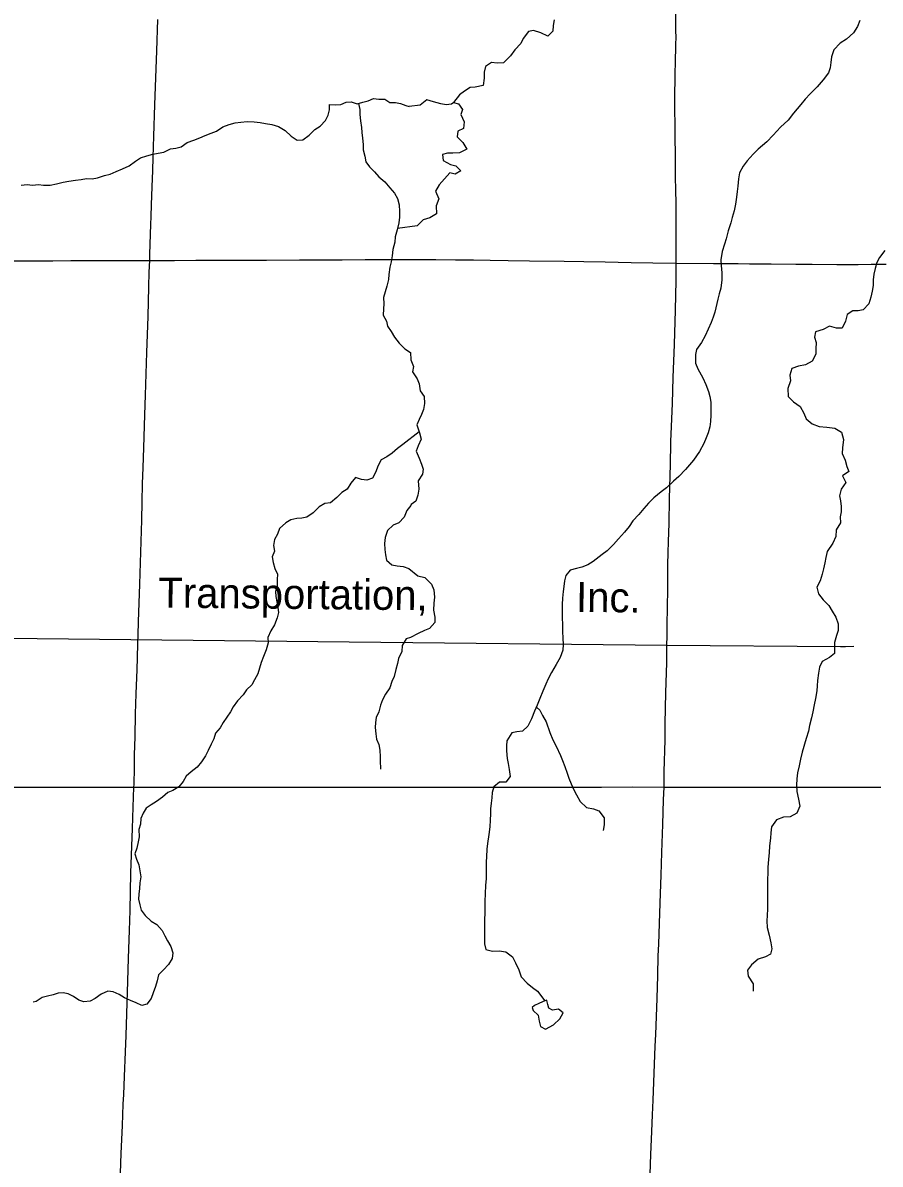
# Model space of a CAD drawing. Extents: x 1874609 to 2204689, y 815661 to 1281160.
# Drawn here: x 2033640 to 2042203, y 1099497 to 1110901 of the extents above; entities that cross this region are included whole.
import ezdxf

# ---------------------------------------------------------------- set-up
doc = ezdxf.new("R2010")
doc.units = 0
for name, color, linetype in [('GM_X_County_Road', 7, 'Continuous'), ('GM_X_Minor_Lake', 7, 'Continuous'), ('GM_X_Minor_River', 7, 'Continuous'), ('GM_X_Rail_Line', 7, 'Continuous'), ('GM_X_Rail_Line_Text', 7, 'Continuous'), ('GM_X_Township_Road', 7, 'Continuous'), ('GM_X_US_Route', 7, 'Continuous')]:
    doc.layers.add(name, color=color, linetype=linetype)

msp = doc.modelspace()

# ---------------------------------------------------------------- linework, layer by layer
at = {"layer": 'GM_X_County_Road'}
for points in [[(2034907, 1108526), (2034909, 1108590), (2034918, 1108885), (2034922, 1108967), (2034926, 1109082), (2034932, 1109262), (2034938, 1109426), (2034942, 1109557), (2034949, 1109770), (2034960, 1110082), (2034977, 1110623), (2034988, 1110935)], [(2034790, 1104700), (2034790, 1104703), (2034793, 1104785), (2034796, 1104916), (2034808, 1105293), (2034815, 1105507), (2034821, 1105720), (2034827, 1105933), (2034832, 1106114), (2034836, 1106294), (2034842, 1106458), (2034849, 1106655), (2034858, 1106983), (2034864, 1107180), (2034879, 1107606), (2034891, 1107966), (2034899, 1108262), (2034903, 1108409), (2034907, 1108526)], [(2034750, 1103265), (2034751, 1103292), (2034754, 1103456), (2034756, 1103588), (2034761, 1103768), (2034767, 1103998), (2034773, 1104195), (2034781, 1104441), (2034785, 1104555), (2034790, 1104700)], [(2034615, 1099406), (2034623, 1099603), (2034635, 1099882), (2034643, 1100095), (2034648, 1100193), (2034655, 1100373), (2034666, 1100619), (2034671, 1100783), (2034690, 1101324), (2034697, 1101554), (2034704, 1101833), (2034711, 1102030), (2034720, 1102407), (2034735, 1102850), (2034742, 1103063), (2034750, 1103265)]]:
    msp.add_lwpolyline(points, dxfattribs=at)
at = {"layer": 'GM_X_Minor_Lake'}
for points in [[(2038830, 1101119), (2038792, 1101101), (2038752, 1101083), (2038726, 1101063), (2038738, 1101031), (2038786, 1100987), (2038796, 1100927), (2038809, 1100872), (2038859, 1100846), (2038940, 1100890), (2039002, 1100948), (2039036, 1101010), (2038990, 1101046), (2038930, 1101036), (2038894, 1101057), (2038882, 1101093), (2038872, 1101133)], [(2038830, 1101119), (2038792, 1101101), (2038752, 1101083), (2038726, 1101063), (2038738, 1101031), (2038786, 1100987), (2038796, 1100927), (2038809, 1100872), (2038859, 1100846), (2038940, 1100890), (2039002, 1100948), (2039036, 1101010), (2038990, 1101046), (2038930, 1101036), (2038894, 1101057), (2038882, 1101093), (2038872, 1101133)], [(2038872, 1101133), (2038871, 1101136), (2038830, 1101119)]]:
    msp.add_lwpolyline(points, dxfattribs=at)
at = {"layer": 'GM_X_Minor_River'}
for points in [[(2038946, 1110933), (2038938, 1110875), (2038934, 1110817), (2038882, 1110767), (2038812, 1110801), (2038742, 1110826), (2038692, 1110816), (2038637, 1110746), (2038613, 1110694), (2038555, 1110630), (2038512, 1110572), (2038440, 1110502), (2038378, 1110500), (2038322, 1110504), (2038262, 1110466), (2038247, 1110408), (2038247, 1110350), (2038237, 1110276), (2038159, 1110258), (2038107, 1110254), (2038050, 1110220), (2038000, 1110181), (2037940, 1110107), (2037992, 1110092), (2038032, 1110034), (2038016, 1109984), (2038049, 1109912), (2038041, 1109847), (2037985, 1109818), (2037977, 1109761), (2038033, 1109705)], [(2042001, 1110926), (2041975, 1110866), (2041937, 1110802), (2041868, 1110738), (2041802, 1110698), (2041740, 1110630), (2041715, 1110562), (2041709, 1110504), (2041703, 1110451), (2041685, 1110401), (2041635, 1110333), (2041572, 1110261), (2041504, 1110191), (2041452, 1110137), (2041409, 1110085), (2041337, 1110000), (2041285, 1109930), (2041206, 1109860), (2041134, 1109778), (2041072, 1109712), (2040983, 1109638), (2040933, 1109590), (2040873, 1109524), (2040836, 1109468), (2040798, 1109404), (2040788, 1109344), (2040780, 1109270), (2040773, 1109215), (2040769, 1109159), (2040757, 1109091), (2040743, 1109023), (2040726, 1108957), (2040712, 1108903), (2040686, 1108823), (2040666, 1108742), (2040647, 1108690), (2040623, 1108616), (2040611, 1108532), (2040613, 1108478), (2040620, 1108402), (2040622, 1108333), (2040610, 1108251), (2040596, 1108193), (2040583, 1108141), (2040551, 1108009), (2040535, 1107959), (2040516, 1107907), (2040486, 1107842), (2040454, 1107774), (2040418, 1107708), (2040369, 1107638), (2040357, 1107588), (2040359, 1107500), (2040381, 1107444), (2040430, 1107353), (2040460, 1107287), (2040488, 1107219), (2040500, 1107168), (2040510, 1107110), (2040513, 1107056), (2040513, 1106980), (2040509, 1106918), (2040501, 1106866), (2040485, 1106805), (2040464, 1106753), (2040440, 1106699), (2040398, 1106617), (2040339, 1106531), (2040259, 1106439), (2040193, 1106369), (2040140, 1106321), (2040068, 1106255), (2040016, 1106214), (2039943, 1106154), (2039889, 1106102), (2039841, 1106050), (2039793, 1105990), (2039734, 1105924), (2039696, 1105870), (2039648, 1105812), (2039589, 1105744), (2039541, 1105690), (2039475, 1105624), (2039425, 1105588), (2039336, 1105518), (2039284, 1105484), (2039222, 1105462), (2039170, 1105448), (2039108, 1105433)], [(2035048, 1109610), (2035116, 1109641), (2035167, 1109649), (2035223, 1109664), (2035281, 1109704), (2035347, 1109729), (2035408, 1109751), (2035462, 1109775), (2035520, 1109798), (2035575, 1109820), (2035639, 1109861), (2035701, 1109887), (2035761, 1109903), (2035816, 1109910), (2035882, 1109916), (2035950, 1109911), (2036012, 1109907), (2036064, 1109896), (2036126, 1109886), (2036194, 1109865), (2036260, 1109825), (2036321, 1109770), (2036381, 1109729), (2036437, 1109733), (2036500, 1109779), (2036556, 1109834), (2036611, 1109870), (2036663, 1109926), (2036690, 1109980), (2036702, 1110032), (2036704, 1110084), (2036758, 1110081), (2036815, 1110087), (2036869, 1110110), (2036919, 1110112), (2036979, 1110092), (2037035, 1110109), (2037089, 1110121), (2037143, 1110144), (2037196, 1110140), (2037254, 1110138), (2037307, 1110107), (2037362, 1110105), (2037412, 1110096), (2037466, 1110076), (2037497, 1110064)], [(2036992, 1110096), (2037006, 1110037), (2037006, 1109985), (2037012, 1109921), (2037021, 1109855), (2037027, 1109805), (2037034, 1109748), (2037040, 1109684), (2037040, 1109632), (2037057, 1109568), (2037067, 1109514), (2037103, 1109461), (2037154, 1109413), (2037196, 1109362), (2037254, 1109314), (2037307, 1109251), (2037353, 1109201), (2037381, 1109145), (2037398, 1109084), (2037402, 1109016), (2037403, 1108958), (2037397, 1108902), (2037380, 1108834), (2037360, 1108764), (2037354, 1108710), (2037337, 1108638), (2037329, 1108574), (2037318, 1108512), (2037306, 1108460), (2037297, 1108388), (2037291, 1108336), (2037274, 1108270), (2037241, 1108156), (2037247, 1108093), (2037243, 1108043), (2037240, 1107981), (2037272, 1107921), (2037281, 1107869), (2037319, 1107816), (2037353, 1107762), (2037398, 1107701), (2037454, 1107645), (2037512, 1107608), (2037516, 1107535)], [(2037945, 1110105), (2037922, 1110089), (2037868, 1110083), (2037814, 1110091), (2037742, 1110113), (2037676, 1110132), (2037607, 1110080), (2037497, 1110064)], [(2038033, 1109705), (2038074, 1109639), (2038002, 1109601), (2037934, 1109599), (2037882, 1109599), (2037830, 1109585), (2037838, 1109525), (2037912, 1109487), (2037966, 1109473), (2038014, 1109422), (2037957, 1109390), (2037905, 1109403), (2037853, 1109341), (2037799, 1109283), (2037763, 1109221), (2037794, 1109144), (2037768, 1109072), (2037770, 1108994), (2037706, 1108954), (2037639, 1108932), (2037579, 1108872), (2037383, 1108845)], [(2033623, 1109280), (2033684, 1109285), (2033736, 1109279), (2033796, 1109287), (2033848, 1109280), (2033914, 1109280), (2033976, 1109291), (2034042, 1109309), (2034098, 1109318), (2034165, 1109328), (2034223, 1109335), (2034275, 1109345), (2034333, 1109342), (2034387, 1109352), (2034455, 1109376), (2034512, 1109389), (2034572, 1109415), (2034634, 1109444), (2034701, 1109474), (2034765, 1109518), (2034815, 1109551), (2034880, 1109573), (2034938, 1109590), (2034992, 1109598), (2035048, 1109610)], [(2042250, 1108626), (2042197, 1108558), (2042171, 1108508), (2042153, 1108448), (2042139, 1108390), (2042134, 1108332), (2042132, 1108278), (2042124, 1108221), (2042110, 1108161), (2042088, 1108095), (2042033, 1108035), (2041983, 1108023), (2041931, 1108022), (2041873, 1107986), (2041855, 1107920), (2041822, 1107852), (2041768, 1107850), (2041696, 1107870), (2041632, 1107838), (2041558, 1107814), (2041546, 1107762), (2041565, 1107708), (2041561, 1107644), (2041561, 1107590), (2041525, 1107522), (2041458, 1107484), (2041388, 1107472), (2041320, 1107446), (2041300, 1107380), (2041308, 1107324), (2041279, 1107248), (2041283, 1107166), (2041337, 1107115), (2041403, 1107067), (2041439, 1107002), (2041463, 1106944), (2041522, 1106894), (2041593, 1106868), (2041669, 1106861), (2041751, 1106851), (2041815, 1106810), (2041838, 1106738), (2041828, 1106656), (2041822, 1106598), (2041852, 1106532)], [(2037516, 1107535), (2037542, 1107466), (2037532, 1107414), (2037578, 1107344), (2037600, 1107294), (2037609, 1107225), (2037647, 1107169), (2037651, 1107097), (2037643, 1107039), (2037623, 1106989), (2037598, 1106939), (2037576, 1106883), (2037602, 1106806), (2037618, 1106740), (2037589, 1106674), (2037569, 1106622), (2037599, 1106552), (2037623, 1106493), (2037639, 1106443), (2037631, 1106393), (2037588, 1106325), (2037596, 1106241), (2037586, 1106181), (2037564, 1106122), (2037520, 1106088), (2037515, 1106079)], [(2037599, 1106816), (2037437, 1106689), (2037383, 1106647), (2037328, 1106600), (2037274, 1106566), (2037220, 1106534), (2037187, 1106470), (2037167, 1106416), (2037134, 1106353), (2037076, 1106331), (2037022, 1106337), (2036962, 1106358), (2036916, 1106302), (2036881, 1106240), (2036827, 1106209), (2036776, 1106159), (2036714, 1106105), (2036656, 1106098), (2036599, 1106066), (2036541, 1106006), (2036476, 1105961), (2036426, 1105953), (2036376, 1105948), (2036318, 1105936), (2036266, 1105906), (2036205, 1105847), (2036185, 1105793), (2036152, 1105737), (2036142, 1105679), (2036153, 1105623), (2036129, 1105567), (2036139, 1105508), (2036158, 1105450), (2036184, 1105392), (2036179, 1105340), (2036181, 1105270), (2036164, 1105218), (2036168, 1105168), (2036176, 1105117), (2036187, 1105059), (2036193, 1105009), (2036179, 1104957), (2036152, 1104885), (2036116, 1104825), (2036087, 1104761), (2036091, 1104707), (2036072, 1104635), (2036044, 1104569), (2036019, 1104509), (2036005, 1104453), (2035986, 1104397), (2035954, 1104337), (2035927, 1104286), (2035875, 1104238), (2035841, 1104186), (2035784, 1104126), (2035742, 1104068), (2035713, 1104015), (2035677, 1103963), (2035642, 1103911), (2035610, 1103857), (2035563, 1103803), (2035549, 1103747), (2035520, 1103695), (2035492, 1103631), (2035464, 1103578), (2035425, 1103518), (2035381, 1103464), (2035322, 1103418), (2035270, 1103373), (2035241, 1103321), (2035199, 1103267), (2035139, 1103229), (2035088, 1103210), (2035036, 1103164), (2034975, 1103122), (2034923, 1103087), (2034871, 1103055), (2034842, 1103003), (2034818, 1102951), (2034814, 1102893), (2034799, 1102841), (2034801, 1102769), (2034792, 1102719), (2034778, 1102655), (2034759, 1102599), (2034775, 1102543), (2034799, 1102488), (2034810, 1102428), (2034818, 1102368), (2034809, 1102308), (2034805, 1102250), (2034799, 1102194), (2034794, 1102144), (2034808, 1102089), (2034823, 1102035), (2034863, 1101981), (2034923, 1101924), (2034977, 1101890), (2035032, 1101831), (2035060, 1101777)], [(2041852, 1106532), (2041870, 1106467), (2041891, 1106417), (2041827, 1106375), (2041859, 1106309), (2041813, 1106241), (2041798, 1106175), (2041806, 1106125), (2041812, 1106068), (2041814, 1106016), (2041804, 1105966), (2041806, 1105906), (2041763, 1105836), (2041759, 1105770), (2041731, 1105702), (2041674, 1105620), (2041660, 1105559), (2041650, 1105505), (2041638, 1105447), (2041625, 1105393), (2041605, 1105327), (2041571, 1105261), (2041587, 1105197), (2041633, 1105136), (2041690, 1105080), (2041722, 1105022), (2041760, 1104961), (2041782, 1104897), (2041784, 1104829), (2041768, 1104779), (2041747, 1104711), (2041745, 1104658), (2041747, 1104598), (2041695, 1104558), (2041624, 1104519), (2041598, 1104462), (2041586, 1104402), (2041578, 1104330), (2041574, 1104276), (2041569, 1104226), (2041557, 1104150), (2041543, 1104086), (2041529, 1104017), (2041516, 1103955), (2041498, 1103881), (2041486, 1103825), (2041462, 1103751), (2041425, 1103615), (2041407, 1103544), (2041392, 1103476), (2041378, 1103406), (2041372, 1103348), (2041366, 1103284), (2041370, 1103222), (2041387, 1103143), (2041401, 1103075), (2041371, 1103003), (2041303, 1102969), (2041238, 1102963), (2041166, 1102936), (2041118, 1102866), (2041112, 1102809), (2041108, 1102753), (2041097, 1102677), (2041093, 1102609), (2041087, 1102545), (2041082, 1102462), (2041080, 1102408), (2041078, 1102340), (2041077, 1102047), (2041073, 1101981), (2041071, 1101929), (2041074, 1101863), (2041094, 1101784), (2041112, 1101710), (2041122, 1101650), (2041108, 1101596), (2041057, 1101570), (2040985, 1101544), (2040917, 1101488), (2040877, 1101436), (2040884, 1101374), (2040934, 1101298), (2040934, 1101225)], [(2037515, 1106079), (2037474, 1106027), (2037448, 1105963), (2037397, 1105904), (2037339, 1105882), (2037281, 1105828), (2037260, 1105758), (2037252, 1105700), (2037257, 1105638), (2037261, 1105584), (2037273, 1105532), (2037324, 1105485), (2037380, 1105477), (2037438, 1105470), (2037496, 1105448)], [(2037496, 1105448), (2037586, 1105375), (2037655, 1105358), (2037721, 1105293), (2037745, 1105237), (2037753, 1105163), (2037744, 1105103), (2037740, 1105031), (2037754, 1104964), (2037754, 1104910), (2037703, 1104850), (2037653, 1104830), (2037587, 1104800), (2037513, 1104759)], [(2039108, 1105433), (2039063, 1105379), (2039051, 1105325), (2039043, 1105270), (2039037, 1105220), (2039029, 1105152), (2039028, 1105088), (2039026, 1105016), (2039028, 1104960), (2039030, 1104885), (2039031, 1104821), (2039033, 1104753), (2039035, 1104689), (2039033, 1104633), (2039008, 1104560), (2038968, 1104488), (2038920, 1104410), (2038888, 1104346), (2038863, 1104294), (2038835, 1104224), (2038805, 1104150), (2038776, 1104082), (2038752, 1104022), (2038720, 1103948), (2038684, 1103872), (2038629, 1103822), (2038573, 1103818), (2038523, 1103808), (2038475, 1103726), (2038471, 1103676), (2038470, 1103626), (2038478, 1103551), (2038486, 1103499), (2038496, 1103439), (2038506, 1103369), (2038463, 1103315), (2038401, 1103313), (2038343, 1103267), (2038329, 1103211), (2038323, 1103157), (2038318, 1103105), (2038312, 1103049), (2038310, 1102998), (2038308, 1102934), (2038303, 1102866), (2038293, 1102790), (2038281, 1102700), (2038275, 1102644), (2038270, 1102569), (2038268, 1102519), (2038268, 1102411), (2038266, 1102347), (2038261, 1102283), (2038259, 1102198), (2038255, 1102124), (2038253, 1102072), (2038254, 1102002), (2038252, 1101946), (2038250, 1101887), (2038250, 1101751), (2038251, 1101697), (2038263, 1101641), (2038331, 1101624), (2038399, 1101630), (2038463, 1101620), (2038529, 1101569), (2038561, 1101509), (2038593, 1101437), (2038617, 1101369), (2038677, 1101304), (2038729, 1101262), (2038781, 1101225), (2038853, 1101128)], [(2037513, 1104759), (2037469, 1104745), (2037429, 1104679), (2037424, 1104621), (2037392, 1104549), (2037383, 1104499), (2037367, 1104441), (2037348, 1104371), (2037326, 1104319), (2037305, 1104255), (2037261, 1104193), (2037233, 1104135), (2037212, 1104083), (2037194, 1104017), (2037169, 1103961), (2037163, 1103911), (2037160, 1103861), (2037166, 1103797), (2037174, 1103743), (2037195, 1103690), (2037205, 1103632), (2037208, 1103568), (2037210, 1103514), (2037212, 1103462), (2037212, 1103444)], [(2038769, 1104064), (2038804, 1104034), (2038830, 1103979), (2038868, 1103917), (2038904, 1103809), (2038933, 1103736), (2038967, 1103674), (2039011, 1103580), (2039029, 1103529), (2039053, 1103471), (2039077, 1103405), (2039094, 1103353), (2039116, 1103296), (2039142, 1103238), (2039170, 1103186), (2039208, 1103119), (2039270, 1103061), (2039338, 1103047), (2039394, 1103026), (2039446, 1102956), (2039447, 1102888), (2039435, 1102832)], [(2035060, 1101777), (2035086, 1101727), (2035117, 1101672), (2035137, 1101608), (2035132, 1101552), (2035096, 1101492), (2035044, 1101440), (2034995, 1101389), (2034981, 1101328), (2034966, 1101272), (2034942, 1101209), (2034923, 1101153), (2034877, 1101097), (2034827, 1101083), (2034773, 1101110), (2034717, 1101132), (2034657, 1101159), (2034603, 1101191), (2034541, 1101220), (2034489, 1101224), (2034423, 1101195), (2034364, 1101153), (2034312, 1101127), (2034250, 1101120), (2034198, 1101134), (2034146, 1101173), (2034094, 1101199), (2034042, 1101209), (2033992, 1101204), (2033942, 1101190), (2033888, 1101175), (2033834, 1101161), (2033773, 1101123), (2033745, 1101116)]]:
    msp.add_lwpolyline(points, dxfattribs=at)
at = {"layer": 'GM_X_Rail_Line'}
msp.add_lwpolyline([(2027010, 1104814), (2029138, 1104793), (2030828, 1104772), (2031663, 1104768), (2033783, 1104748), (2036900, 1104716), (2040073, 1104684), (2041807, 1104669), (2041856, 1104670), (2041939, 1104674)], dxfattribs=at)
at = {"layer": 'GM_X_Township_Road'}
for points in [[(2040163, 1110807), (2040163, 1110837), (2040163, 1110919), (2040165, 1111067), (2040167, 1111231), (2040170, 1111395), (2040176, 1111559), (2040183, 1111756), (2040194, 1112051), (2040200, 1112264), (2040205, 1112412), (2040210, 1112609), (2040214, 1112773), (2040220, 1113002), (2040225, 1113248), (2040230, 1113396), (2040237, 1113593), (2040248, 1113954), (2040248, 1113970)], [(2040165, 1108500), (2040166, 1108819), (2040164, 1108983), (2040164, 1109098), (2040162, 1109229), (2040159, 1109361), (2040159, 1109557), (2040155, 1109787), (2040153, 1110132), (2040154, 1110394), (2040157, 1110509), (2040163, 1110673), (2040164, 1110772), (2040163, 1110807)], [(2031704, 1108528), (2031720, 1108529), (2031888, 1108527), (2032167, 1108527), (2032479, 1108527), (2032676, 1108526), (2032955, 1108526), (2033201, 1108526), (2033447, 1108523), (2033940, 1108524), (2034120, 1108525), (2034547, 1108526), (2034744, 1108527), (2034907, 1108526)], [(2034907, 1108526), (2034926, 1108526), (2035154, 1108528), (2035368, 1108529), (2035598, 1108530), (2035811, 1108530), (2036074, 1108531), (2036402, 1108533), (2036550, 1108534), (2036829, 1108534), (2037059, 1108535), (2037354, 1108537), (2037469, 1108536), (2037633, 1108536), (2037764, 1108535), (2037961, 1108533), (2038142, 1108532), (2038306, 1108531), (2038487, 1108527), (2038700, 1108524), (2039045, 1108519), (2039242, 1108517), (2039455, 1108512), (2039717, 1108508), (2039931, 1108504), (2040161, 1108500), (2040165, 1108500)], [(2040044, 1103265), (2040044, 1103308), (2040045, 1103324), (2040046, 1103422), (2040054, 1103734), (2040057, 1103898), (2040063, 1104210), (2040071, 1104505), (2040073, 1104686), (2040074, 1104768), (2040075, 1104866), (2040079, 1105079), (2040081, 1105227), (2040081, 1105293), (2040081, 1105408), (2040082, 1105490), (2040084, 1105604), (2040088, 1105719), (2040095, 1105900), (2040100, 1106146), (2040106, 1106375), (2040109, 1106490), (2040110, 1106523), (2040110, 1106555), (2040111, 1106637), (2040112, 1106719), (2040118, 1106867), (2040127, 1107097), (2040135, 1107359), (2040147, 1107687), (2040158, 1108031), (2040164, 1108327), (2040165, 1108491), (2040165, 1108500)], [(2040165, 1108500), (2040538, 1108498), (2040784, 1108497), (2040899, 1108493), (2041113, 1108492), (2041359, 1108491), (2041523, 1108490), (2041769, 1108488), (2041983, 1108487), (2042114, 1108489), (2042262, 1108490)], [(2039900, 1099200), (2039913, 1099594), (2039921, 1099824), (2039928, 1099988), (2039934, 1100135), (2039941, 1100316), (2039955, 1100677), (2039961, 1100791), (2039974, 1101152), (2039981, 1101382), (2039987, 1101579), (2039991, 1101694), (2040003, 1102005), (2040009, 1102202), (2040014, 1102383), (2040023, 1102612), (2040032, 1102891), (2040039, 1103137), (2040044, 1103265)]]:
    msp.add_lwpolyline(points, dxfattribs=at)
at = {"layer": 'GM_X_US_Route'}
msp.add_lwpolyline([(2033377, 1103263), (2034214, 1103264), (2034482, 1103264), (2034750, 1103265), (2034838, 1103265), (2035281, 1103263), (2035823, 1103265), (2036069, 1103264), (2036627, 1103264), (2036906, 1103265), (2037300, 1103264), (2037826, 1103263), (2038170, 1103263), (2038696, 1103265), (2039172, 1103263), (2039418, 1103263), (2039730, 1103266), (2040044, 1103265), (2040370, 1103264), (2041109, 1103264), (2041568, 1103265), (2042208, 1103265)], dxfattribs=at)

# ---------------------------------------------------------------- texts
at = {"layer": 'GM_X_Rail_Line_Text'}
for s, rotation, p in [('Transportation,', 359.412, (2034993, 1105059)), ('Inc.', 359.3263, (2039164, 1105016))]:
    msp.add_text(s, height=299, rotation=rotation, dxfattribs=at).set_placement(p)

doc.saveas('drawing.dxf')
